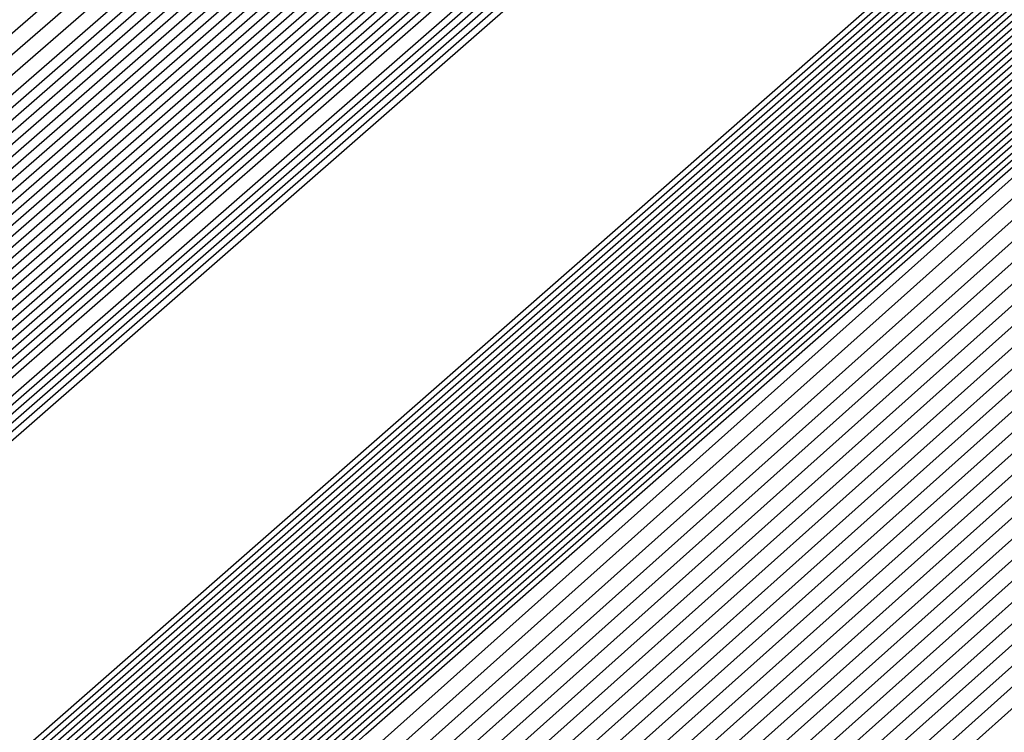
# Model space of a CAD drawing. Extents: x 3249832 to 3255657, y 13789405 to 13793316.
# Tile 771 of 1056: x 3253207.9158 to 3253208.0481, y 13791257.0944 to 13791257.1901. Entities that reach past the tile are written whole.
import ezdxf

# ---------------------------------------------------------------- set-up
doc = ezdxf.new("R2010")
doc.units = 0
doc.header["$LTSCALE"] = 100
doc.header["$MEASUREMENT"] = 0
for name, color, linetype in [('GRATIO_03231_CON', 1, 'CONTINUOUS'), ('GRATIO_0323_ICON', 1, 'CONTINUOUS'), ('TARGETS_EAST', 7, 'CONTINUOUS')]:
    doc.layers.add(name, color=color, linetype=linetype)

# ---------------------------------------------------------------- blocks, each defined once
blk = doc.blocks.new('Gratio_032316_contours')
at = {"layer": 'GRATIO_03231_CON', "color": 1, "linetype": 'Continuous', "flags": 128}
for points in [[(3253179.55027, 13791232.39503), (3253186.87441, 13791238.77001), (3253201.4775, 13791251.51898), (3253219.20823, 13791267.00714), (3253234.45763, 13791280.32933), (3253243.00028, 13791287.79153), (3253246.14511, 13791290.5444), (3253246.5846, 13791290.94974), (3253247.02187, 13791291.379), (3253250.20254, 13791294.24212), (3253258.88285, 13791301.95866), (3253274.44262, 13791315.73867), (3253292.7559, 13791331.95413), (3253308.32028, 13791345.76753)], [(3253180.16544, 13791232.93802), (3253187.28488, 13791239.13155), (3253201.72516, 13791251.73678), (3253219.33902, 13791267.12228), (3253234.51314, 13791280.37862), (3253243.01644, 13791287.80647), (3253246.14668, 13791290.54676), (3253246.58389, 13791290.95054), (3253247.01645, 13791291.37639), (3253250.16633, 13791294.21318), (3253258.7639, 13791301.85732), (3253274.17605, 13791315.50724), (3253292.31584, 13791331.56933), (3253307.73285, 13791345.25198)], [(3253180.78061, 13791233.481), (3253187.69534, 13791239.49309), (3253201.97282, 13791251.95458), (3253219.46981, 13791267.23741), (3253234.56866, 13791280.42791), (3253243.03259, 13791287.8214), (3253246.14825, 13791290.54912), (3253246.58317, 13791290.95133), (3253247.01103, 13791291.37378), (3253250.13013, 13791294.18424), (3253258.64495, 13791301.75599), (3253273.90947, 13791315.27582), (3253291.87577, 13791331.18453), (3253307.14542, 13791344.73643)], [(3253181.39578, 13791234.02399), (3253188.1058, 13791239.85463), (3253202.22048, 13791252.17237), (3253219.6006, 13791267.35254), (3253234.62418, 13791280.4772), (3253243.04874, 13791287.83633), (3253246.14982, 13791290.55149), (3253246.58246, 13791290.95213), (3253247.00561, 13791291.37117), (3253250.09393, 13791294.15529), (3253258.526, 13791301.65465), (3253273.6429, 13791315.0444), (3253291.4357, 13791330.79973), (3253306.55799, 13791344.22088)], [(3253182.62612, 13791235.10996), (3253188.92672, 13791240.5777), (3253202.71581, 13791252.60797), (3253219.86218, 13791267.58281), (3253234.73522, 13791280.57579), (3253243.08105, 13791287.8662), (3253246.15297, 13791290.55621), (3253246.58103, 13791290.95372), (3253246.99477, 13791291.36594), (3253250.02153, 13791294.09741), (3253258.2881, 13791301.45198), (3253273.10975, 13791314.58156), (3253290.55557, 13791330.03014), (3253305.38313, 13791343.18978)], [(3253183.24129, 13791235.65295), (3253189.33718, 13791240.93924), (3253202.96347, 13791252.82577), (3253219.99297, 13791267.69794), (3253234.79073, 13791280.62508), (3253243.0972, 13791287.88113), (3253246.15454, 13791290.55858), (3253246.58032, 13791290.95452), (3253246.98935, 13791291.36333), (3253249.98532, 13791294.06847), (3253258.16915, 13791301.35065), (3253272.84317, 13791314.35013), (3253290.11551, 13791329.64534), (3253304.7957, 13791342.67423)], [(3253189.74764, 13791241.30078), (3253203.21113, 13791253.04357), (3253220.12376, 13791267.81308), (3253234.84625, 13791280.67437), (3253243.11336, 13791287.89607), (3253246.15611, 13791290.56094), (3253246.57961, 13791290.95531), (3253246.98393, 13791291.36072), (3253249.94912, 13791294.03953), (3253258.05019, 13791301.24931), (3253272.5766, 13791314.11871), (3253289.67544, 13791329.26055), (3253304.20827, 13791342.15868)], [(3253190.1581, 13791241.66232), (3253203.45879, 13791253.26136), (3253220.25455, 13791267.92821), (3253234.90177, 13791280.72366), (3253243.12951, 13791287.911), (3253246.15768, 13791290.5633), (3253246.57889, 13791290.95611), (3253246.97851, 13791291.35811), (3253249.91292, 13791294.01058), (3253257.93124, 13791301.14798), (3253272.31002, 13791313.88729), (3253289.23538, 13791328.87575), (3253303.62084, 13791341.64313)], [(3253190.97902, 13791242.38539), (3253203.95411, 13791253.69696), (3253220.51613, 13791268.15847), (3253235.01281, 13791280.82224), (3253243.16182, 13791287.94087), (3253246.16082, 13791290.56803), (3253246.57747, 13791290.9577), (3253246.96767, 13791291.35288), (3253249.84051, 13791293.9527), (3253257.69334, 13791300.94531), (3253271.77687, 13791313.42445), (3253288.35525, 13791328.10615), (3253302.44598, 13791340.61203)], [(3253191.38948, 13791242.74693), (3253204.20177, 13791253.91476), (3253220.64692, 13791268.27361), (3253235.06832, 13791280.87154), (3253243.17797, 13791287.9558), (3253246.1624, 13791290.57039), (3253246.57675, 13791290.9585), (3253246.96225, 13791291.35027), (3253249.80431, 13791293.92376), (3253257.57439, 13791300.84397), (3253271.51029, 13791313.19303), (3253287.91518, 13791327.72135), (3253301.85855, 13791340.09648)], [(3253191.79994, 13791243.10847), (3253204.44943, 13791254.13256), (3253220.77772, 13791268.38874), (3253235.12384, 13791280.92083), (3253243.19412, 13791287.97073), (3253246.16397, 13791290.57276), (3253246.57604, 13791290.95929), (3253246.95683, 13791291.34766), (3253249.76811, 13791293.89481), (3253257.45544, 13791300.74264), (3253271.24372, 13791312.9616), (3253287.47511, 13791327.33655), (3253301.27112, 13791339.58093)], [(3253192.2104, 13791243.47001), (3253204.69709, 13791254.35035), (3253220.90851, 13791268.50387), (3253235.17936, 13791280.97012), (3253243.21028, 13791287.98567), (3253246.16554, 13791290.57512), (3253246.57533, 13791290.96009), (3253246.95142, 13791291.34505), (3253249.73191, 13791293.86587), (3253257.33649, 13791300.6413), (3253270.97714, 13791312.73018), (3253287.03505, 13791326.95176), (3253300.68369, 13791339.06538)], [(3253193.03132, 13791244.19308), (3253205.19242, 13791254.78595), (3253221.17009, 13791268.73414), (3253235.29039, 13791281.0687), (3253243.24258, 13791288.01553), (3253246.16868, 13791290.57985), (3253246.5739, 13791290.96168), (3253246.94058, 13791291.33982), (3253249.6595, 13791293.80799), (3253257.09858, 13791300.43863), (3253270.44399, 13791312.26734), (3253286.15492, 13791326.18216), (3253299.50883, 13791338.03428)], [(3253193.44178, 13791244.55462), (3253205.44008, 13791255.00375), (3253221.30088, 13791268.84927), (3253235.34591, 13791281.11799), (3253243.25874, 13791288.03047), (3253246.17025, 13791290.58221), (3253246.57319, 13791290.96248), (3253246.93516, 13791291.33721), (3253249.6233, 13791293.77904), (3253256.97963, 13791300.3373), (3253270.17741, 13791312.03592), (3253285.71485, 13791325.79737), (3253298.92139, 13791337.51873)], [(3253193.85224, 13791244.91616), (3253205.68774, 13791255.22155), (3253221.43167, 13791268.9644), (3253235.40143, 13791281.16728), (3253243.27489, 13791288.0454), (3253246.17182, 13791290.58457), (3253246.57247, 13791290.96327), (3253246.92974, 13791291.3346), (3253249.5871, 13791293.7501), (3253256.86068, 13791300.23596), (3253269.91084, 13791311.8045), (3253285.27479, 13791325.41257), (3253298.33396, 13791337.00318)], [(3253194.2627, 13791245.2777), (3253205.9354, 13791255.43934), (3253221.56246, 13791269.07954), (3253235.45695, 13791281.21658), (3253243.29104, 13791288.06033), (3253246.17339, 13791290.58694), (3253246.57176, 13791290.96407), (3253246.92432, 13791291.33198), (3253249.55089, 13791293.72116), (3253256.74173, 13791300.13463), (3253269.64426, 13791311.57307), (3253284.83472, 13791325.02777), (3253297.74653, 13791336.48763)], [(3253195.08362, 13791246.00077), (3253206.43072, 13791255.87494), (3253221.82404, 13791269.3098), (3253235.56798, 13791281.31516), (3253243.32335, 13791288.0902), (3253246.17654, 13791290.59166), (3253246.57033, 13791290.96566), (3253246.91348, 13791291.32676), (3253249.47849, 13791293.66327), (3253256.50383, 13791299.93196), (3253269.11111, 13791311.11023), (3253283.95459, 13791324.25817), (3253296.57167, 13791335.45653)], [(3253195.49408, 13791246.36231), (3253206.67838, 13791256.09274), (3253221.95483, 13791269.42494), (3253235.6235, 13791281.36445), (3253243.3395, 13791288.10513), (3253246.17811, 13791290.59402), (3253246.56962, 13791290.96646), (3253246.90806, 13791291.32415), (3253249.44229, 13791293.63433), (3253256.38488, 13791299.83062), (3253268.84454, 13791310.87881), (3253283.51452, 13791323.87338), (3253295.98424, 13791334.94098)], [(3253195.90454, 13791246.72385), (3253206.92604, 13791256.31054), (3253222.08562, 13791269.54007), (3253235.67902, 13791281.41374), (3253243.35566, 13791288.12007), (3253246.17968, 13791290.59639), (3253246.56891, 13791290.96725), (3253246.90264, 13791291.32154), (3253249.40609, 13791293.60539), (3253256.26593, 13791299.72929), (3253268.57796, 13791310.64739), (3253283.07446, 13791323.48858), (3253295.39681, 13791334.42543)], [(3253196.31501, 13791247.08539), (3253207.1737, 13791256.52833), (3253222.21641, 13791269.6552), (3253235.73454, 13791281.46303), (3253243.37181, 13791288.135), (3253246.18125, 13791290.59875), (3253246.56819, 13791290.96805), (3253246.89722, 13791291.31892), (3253249.36988, 13791293.57645), (3253256.14697, 13791299.62795), (3253268.31138, 13791310.41597), (3253282.63439, 13791323.10378), (3253294.80938, 13791333.90988)], [(3253197.13593, 13791247.80846), (3253207.66903, 13791256.96393), (3253222.47799, 13791269.88547), (3253235.84557, 13791281.56162), (3253243.40412, 13791288.16487), (3253246.18439, 13791290.60348), (3253246.56677, 13791290.96964), (3253246.88638, 13791291.3137), (3253249.29748, 13791293.51856), (3253255.90907, 13791299.42528), (3253267.77823, 13791309.95312), (3253281.75426, 13791322.33419), (3253293.63452, 13791332.87878)], [(3253197.54639, 13791248.17), (3253207.91669, 13791257.18173), (3253222.60878, 13791270.0006), (3253235.90109, 13791281.61091), (3253243.42027, 13791288.1798), (3253246.18596, 13791290.60584), (3253246.56605, 13791290.97044), (3253246.88096, 13791291.31109), (3253249.26128, 13791293.48962), (3253255.79012, 13791299.32395), (3253267.51166, 13791309.7217), (3253281.31419, 13791321.94939), (3253293.04709, 13791332.36323), (3253299.24948, 13791337.92415)], [(3253197.95685, 13791248.53154), (3253208.16435, 13791257.39953), (3253222.73957, 13791270.11573), (3253235.95661, 13791281.6602), (3253243.43643, 13791288.19473), (3253246.18754, 13791290.6082), (3253246.56534, 13791290.97123), (3253246.87554, 13791291.30847), (3253249.22507, 13791293.46068), (3253255.67117, 13791299.22261), (3253267.24508, 13791309.49028), (3253280.87413, 13791321.56459), (3253292.45966, 13791331.84768), (3253298.58416, 13791337.33876)], [(3253198.36731, 13791248.89308), (3253208.41201, 13791257.61732), (3253222.87037, 13791270.23087), (3253236.01213, 13791281.70949), (3253243.45258, 13791288.20967), (3253246.18911, 13791290.61057), (3253246.56463, 13791290.97203), (3253246.87012, 13791291.30586), (3253249.18887, 13791293.43173), (3253255.55222, 13791299.12128), (3253266.9785, 13791309.25886), (3253280.43407, 13791321.17979), (3253291.87223, 13791331.33213), (3253297.91884, 13791336.75338)]]:
    blk.add_lwpolyline(points, dxfattribs=at)
at = {"layer": 'GRATIO_03231_CON', "color": 5, "linetype": 'Continuous', "flags": 128}
for points in [[(3253178.31993, 13791231.30905), (3253186.05349, 13791238.04694), (3253200.98218, 13791251.08338), (3253218.94665, 13791266.77688), (3253234.34659, 13791280.23075), (3253242.96798, 13791287.76167), (3253246.14197, 13791290.53967), (3253246.58603, 13791290.94815), (3253247.02107, 13791291.37394), (3253250.18182, 13791294.2177), (3253258.80647, 13791301.88356), (3253274.26937, 13791315.56557), (3253292.48955, 13791331.61762), (3253308.02221, 13791345.18354)], [(3253177.70476, 13791230.76607), (3253185.64303, 13791237.6854), (3253200.73452, 13791250.86558), (3253218.81586, 13791266.66175), (3253234.29107, 13791280.18146), (3253242.95182, 13791287.74673), (3253246.1404, 13791290.53731), (3253246.58674, 13791290.94735), (3253247.01436, 13791291.36584), (3253250.12102, 13791294.16091), (3253258.59804, 13791301.69555), (3253273.79626, 13791315.14336), (3253291.70456, 13791330.92064), (3253306.97134, 13791344.25434)], [(3253177.08958, 13791230.22308), (3253185.23257, 13791237.32386), (3253200.48686, 13791250.64779), (3253218.68507, 13791266.54661), (3253234.23556, 13791280.13216), (3253242.93567, 13791287.7318), (3253246.13883, 13791290.53495), (3253246.58745, 13791290.94656), (3253247.00766, 13791291.35773), (3253250.06022, 13791294.10413), (3253258.38961, 13791301.50754), (3253273.32314, 13791314.72115), (3253290.91956, 13791330.22366), (3253305.92046, 13791343.32515)], [(3253176.47441, 13791229.68009), (3253184.82211, 13791236.96232), (3253200.23919, 13791250.42999), (3253218.55428, 13791266.43148), (3253234.18004, 13791280.08287), (3253242.91952, 13791287.71687), (3253246.13725, 13791290.53258), (3253246.58817, 13791290.94576), (3253247.00095, 13791291.34963), (3253249.99942, 13791294.04734), (3253258.18118, 13791301.31953), (3253272.85003, 13791314.29894), (3253290.13456, 13791329.52668), (3253304.86958, 13791342.39595)], [(3253175.24407, 13791228.59412), (3253184.00119, 13791236.23925), (3253199.74387, 13791249.99439), (3253218.2927, 13791266.20121), (3253234.069, 13791279.98429), (3253242.88721, 13791287.687), (3253246.13411, 13791290.52786), (3253246.58959, 13791290.94417), (3253246.98754, 13791291.33342), (3253249.87782, 13791293.93376), (3253257.76432, 13791300.94351), (3253271.9038, 13791313.45451), (3253288.56457, 13791328.13272), (3253302.76783, 13791340.53756)], [(3253196.57706, 13791247.03615), (3253203.47105, 13791253.1938), (3253218.75951, 13791266.60126), (3253234.06971, 13791279.98413), (3253242.88772, 13791287.68662), (3253246.13462, 13791290.52731), (3253246.59031, 13791290.94338), (3253246.98083, 13791291.32532), (3253249.81702, 13791293.87697), (3253257.55589, 13791300.7555), (3253271.43068, 13791313.0323), (3253287.77957, 13791327.43574), (3253301.71695, 13791339.60837)], [(3253196.71057, 13791247.15254), (3253203.58621, 13791253.29381), (3253218.83398, 13791266.66558), (3253234.10345, 13791280.01283), (3253242.89801, 13791287.6948), (3253246.13636, 13791290.52784), (3253246.59102, 13791290.94258), (3253246.97413, 13791291.31721), (3253249.75622, 13791293.82018), (3253257.34746, 13791300.56749), (3253270.95757, 13791312.61009), (3253286.99457, 13791326.73875), (3253300.66608, 13791338.67918)], [(3253196.84408, 13791247.26894), (3253203.70137, 13791253.39382), (3253218.90845, 13791266.7299), (3253234.13718, 13791280.04153), (3253242.9083, 13791287.70297), (3253246.13809, 13791290.52836), (3253246.59174, 13791290.94178), (3253246.96742, 13791291.30911), (3253249.69542, 13791293.76339), (3253257.13903, 13791300.37948), (3253270.48445, 13791312.18788), (3253286.20957, 13791326.04177), (3253299.6152, 13791337.74998)], [(3253197.11109, 13791247.50174), (3253203.93169, 13791253.59384), (3253219.0574, 13791266.85855), (3253234.20465, 13791280.09892), (3253242.92888, 13791287.71932), (3253246.14156, 13791290.52941), (3253246.59316, 13791290.94019), (3253246.95401, 13791291.2929), (3253249.57383, 13791293.64981), (3253256.72217, 13791300.00346), (3253269.53822, 13791311.34346), (3253284.63958, 13791324.64781), (3253297.51345, 13791335.89159)], [(3253197.2446, 13791247.61813), (3253204.04685, 13791253.69384), (3253219.13187, 13791266.92287), (3253234.23839, 13791280.12762), (3253242.93918, 13791287.72749), (3253246.1433, 13791290.52994), (3253246.59388, 13791290.9394), (3253246.9473, 13791291.28479), (3253249.51303, 13791293.59302), (3253256.51374, 13791299.81545), (3253269.06511, 13791310.92125), (3253283.85458, 13791323.95083), (3253296.46257, 13791334.9624)], [(3253197.37811, 13791247.73453), (3253204.16201, 13791253.79385), (3253219.20635, 13791266.98719), (3253234.27212, 13791280.15631), (3253242.94947, 13791287.73567), (3253246.14503, 13791290.53046), (3253246.59459, 13791290.9386), (3253246.9406, 13791291.27669), (3253249.45223, 13791293.53623), (3253256.30531, 13791299.62744), (3253268.59199, 13791310.49904), (3253283.06958, 13791323.25385), (3253295.41169, 13791334.0332)], [(3253197.51162, 13791247.85093), (3253204.27717, 13791253.89386), (3253219.28082, 13791267.05151), (3253234.30586, 13791280.18501), (3253242.95976, 13791287.74384), (3253246.14676, 13791290.53099), (3253246.5953, 13791290.9378), (3253246.93389, 13791291.26859), (3253249.39143, 13791293.47944), (3253256.09688, 13791299.43942), (3253268.11888, 13791310.07683), (3253282.28459, 13791322.55687), (3253294.36082, 13791333.10401)], [(3253197.77863, 13791248.08372), (3253204.50749, 13791254.09388), (3253219.42977, 13791267.18016), (3253234.37333, 13791280.2424), (3253242.98034, 13791287.76019), (3253246.15023, 13791290.53204), (3253246.59673, 13791290.93621), (3253246.92048, 13791291.25238), (3253249.26983, 13791293.36586), (3253255.68002, 13791299.0634), (3253267.17265, 13791309.2324), (3253280.71459, 13791321.16291), (3253292.25906, 13791331.24562), (3253298.86322, 13791336.86351)], [(3253197.91214, 13791248.20012), (3253204.62265, 13791254.19388), (3253219.50424, 13791267.24448), (3253234.40706, 13791280.2711), (3253242.99064, 13791287.76837), (3253246.15197, 13791290.53257), (3253246.59744, 13791290.93542), (3253246.91378, 13791291.24427), (3253249.20903, 13791293.30907), (3253255.47159, 13791298.87539), (3253266.69953, 13791308.81019), (3253279.9296, 13791320.46593), (3253291.20819, 13791330.31643), (3253297.66843, 13791335.81202)], [(3253198.04565, 13791248.31651), (3253204.73781, 13791254.29389), (3253219.57872, 13791267.3088), (3253234.4408, 13791280.2998), (3253243.00093, 13791287.77654), (3253246.1537, 13791290.53309), (3253246.59816, 13791290.93462), (3253246.90707, 13791291.23617), (3253249.14823, 13791293.25228), (3253255.26316, 13791298.68738), (3253266.22642, 13791308.38798), (3253279.1446, 13791319.76895), (3253290.15731, 13791329.38723), (3253296.47364, 13791334.76054)], [(3253198.17916, 13791248.43291), (3253204.85297, 13791254.3939), (3253219.65319, 13791267.37312), (3253234.47453, 13791280.32849), (3253243.01122, 13791287.78471), (3253246.15544, 13791290.53362), (3253246.59887, 13791290.93382), (3253246.90036, 13791291.22806), (3253249.08743, 13791293.19549), (3253255.05473, 13791298.49937), (3253265.7533, 13791307.96577), (3253278.3596, 13791319.07197), (3253289.10643, 13791328.45804), (3253295.27885, 13791333.70905)], [(3253198.44617, 13791248.6657), (3253205.08329, 13791254.59392), (3253219.80214, 13791267.50177), (3253234.542, 13791280.38589), (3253243.0318, 13791287.80106), (3253246.15891, 13791290.53467), (3253246.6003, 13791290.93223), (3253246.88695, 13791291.21186), (3253248.96583, 13791293.08191), (3253254.63787, 13791298.12335), (3253264.80707, 13791307.12135), (3253276.7896, 13791317.678), (3253287.00468, 13791326.59965), (3253292.88927, 13791331.60608), (3253295.95133, 13791334.07094)], [(3253198.57968, 13791248.7821), (3253205.19845, 13791254.69392), (3253219.87661, 13791267.56609), (3253234.57574, 13791280.41459), (3253243.04209, 13791287.80924), (3253246.16064, 13791290.53519), (3253246.60101, 13791290.93144), (3253246.88025, 13791291.20375), (3253248.90503, 13791293.02512), (3253254.42944, 13791297.93534), (3253264.33396, 13791306.69914), (3253276.00461, 13791316.98102), (3253285.9538, 13791325.67045), (3253291.69448, 13791330.55459), (3253294.7416, 13791333.01142)], [(3253198.71319, 13791248.8985), (3253205.31361, 13791254.79393), (3253219.95108, 13791267.63041), (3253234.60947, 13791280.44328), (3253243.05239, 13791287.81741), (3253246.16237, 13791290.53572), (3253246.60172, 13791290.93064), (3253246.87354, 13791291.19565), (3253248.84423, 13791292.96834), (3253254.22101, 13791297.74733), (3253263.86084, 13791306.27693), (3253275.21961, 13791316.28404), (3253284.90293, 13791324.74126), (3253290.49969, 13791329.50311), (3253293.53187, 13791331.9519)], [(3253198.8467, 13791249.0149), (3253205.42877, 13791254.89394), (3253220.02556, 13791267.69473), (3253234.64321, 13791280.47198), (3253243.06268, 13791287.82558), (3253246.16411, 13791290.53624), (3253246.60244, 13791290.92984), (3253246.86684, 13791291.18754), (3253248.78343, 13791292.91155), (3253254.01258, 13791297.55932), (3253263.38773, 13791305.85472), (3253274.43461, 13791315.58706), (3253283.85205, 13791323.81207), (3253289.3049, 13791328.45162), (3253292.32214, 13791330.89237), (3253295.39879, 13791333.38715)], [(3253199.11371, 13791249.24769), (3253205.65909, 13791255.09396), (3253220.17451, 13791267.82338), (3253234.71068, 13791280.52937), (3253243.08326, 13791287.84193), (3253246.16758, 13791290.53729), (3253246.60386, 13791290.92825), (3253246.85342, 13791291.17133), (3253248.66183, 13791292.79797), (3253253.59572, 13791297.1833), (3253262.4415, 13791305.01029), (3253272.86462, 13791314.1931), (3253281.7503, 13791321.95368), (3253286.91532, 13791326.34865), (3253289.90268, 13791328.77333), (3253293.18693, 13791331.45768)], [(3253199.24722, 13791249.36409), (3253205.77425, 13791255.19397), (3253220.24898, 13791267.8877), (3253234.74441, 13791280.55807), (3253243.09355, 13791287.85011), (3253246.16931, 13791290.53782), (3253246.60458, 13791290.92746), (3253246.84672, 13791291.16323), (3253248.60103, 13791292.74118), (3253253.38729, 13791296.99529), (3253261.96839, 13791304.58808), (3253272.07962, 13791313.49612), (3253280.69942, 13791321.02448), (3253285.72053, 13791325.29717), (3253288.69295, 13791327.71381), (3253292.081, 13791330.49295), (3253297.61917, 13791335.1971)], [(3253199.38073, 13791249.48048), (3253205.88941, 13791255.29397), (3253220.32345, 13791267.95202), (3253234.77815, 13791280.58677), (3253243.10385, 13791287.85828), (3253246.17105, 13791290.53834), (3253246.60529, 13791290.92666), (3253246.84001, 13791291.15513), (3253248.54023, 13791292.68439), (3253253.17886, 13791296.80728), (3253261.49527, 13791304.16587), (3253271.29462, 13791312.79914), (3253279.64854, 13791320.09529), (3253284.52574, 13791324.24568), (3253287.48322, 13791326.65429), (3253290.97507, 13791329.52822), (3253296.71525, 13791334.41022)], [(3253199.51424, 13791249.59688), (3253206.00457, 13791255.39398), (3253220.39793, 13791268.01634), (3253234.81188, 13791280.61546), (3253243.11414, 13791287.86646), (3253246.17278, 13791290.53887), (3253246.606, 13791290.92586), (3253246.83331, 13791291.14702), (3253248.47943, 13791292.6276), (3253252.97044, 13791296.61927), (3253261.02215, 13791303.74366), (3253270.50962, 13791312.10216), (3253278.59767, 13791319.16609), (3253283.33095, 13791323.1942), (3253286.27349, 13791325.59476), (3253289.86914, 13791328.56348), (3253295.81132, 13791333.62334)], [(3253199.78125, 13791249.82967), (3253206.23489, 13791255.594), (3253220.54687, 13791268.14499), (3253234.87935, 13791280.67286), (3253243.13472, 13791287.8828), (3253246.17625, 13791290.53992), (3253246.60743, 13791290.92427), (3253246.8199, 13791291.13081), (3253248.35784, 13791292.51402), (3253252.55358, 13791296.24325), (3253260.07593, 13791302.89924), (3253268.93963, 13791310.70819), (3253276.49591, 13791317.3077), (3253280.94137, 13791321.09123), (3253283.85403, 13791323.47572), (3253287.65728, 13791326.63402), (3253294.00347, 13791332.04958)], [(3253199.91476, 13791249.94607), (3253206.35005, 13791255.69401), (3253220.62135, 13791268.20931), (3253234.91309, 13791280.70156), (3253243.14501, 13791287.89098), (3253246.17798, 13791290.54045), (3253246.60814, 13791290.92348), (3253246.81319, 13791291.12271), (3253248.29704, 13791292.45723), (3253252.34515, 13791296.05524), (3253259.60281, 13791302.47703), (3253268.15463, 13791310.01121), (3253275.44504, 13791316.37851), (3253279.74658, 13791320.03974), (3253282.6443, 13791322.4162), (3253286.55135, 13791325.66929), (3253293.09954, 13791331.2627), (3253300.79521, 13791337.86923)], [(3253200.04827, 13791250.06247), (3253206.46521, 13791255.79401), (3253220.69582, 13791268.27363), (3253234.94682, 13791280.73025), (3253243.15531, 13791287.89915), (3253246.17972, 13791290.54097), (3253246.60886, 13791290.92268), (3253246.80649, 13791291.1146), (3253248.23624, 13791292.40044), (3253252.13672, 13791295.86723), (3253259.1297, 13791302.05482), (3253267.36963, 13791309.31423), (3253274.39416, 13791315.44932), (3253278.55179, 13791318.98826), (3253281.43456, 13791321.35667), (3253285.44542, 13791324.70455), (3253292.19561, 13791330.47582), (3253300.12972, 13791337.29016)], [(3253200.18178, 13791250.17887), (3253206.58037, 13791255.89402), (3253220.77029, 13791268.33795), (3253234.98056, 13791280.75895), (3253243.1656, 13791287.90733), (3253246.18145, 13791290.5415), (3253246.60957, 13791290.92188), (3253246.79978, 13791291.1065), (3253248.17544, 13791292.34365), (3253251.92829, 13791295.67922), (3253258.65658, 13791301.63261), (3253266.58464, 13791308.61725), (3253273.34328, 13791314.52012), (3253277.357, 13791317.93677), (3253280.22483, 13791320.29715), (3253284.33949, 13791323.73982), (3253291.29169, 13791329.68894), (3253299.46423, 13791336.71108)], [(3253200.44879, 13791250.41166), (3253206.81069, 13791256.09404), (3253220.91924, 13791268.4666), (3253235.04803, 13791280.81634), (3253243.18618, 13791287.92368), (3253246.18492, 13791290.54255), (3253246.611, 13791290.92029), (3253246.78637, 13791291.09029), (3253248.05384, 13791292.23007), (3253251.51143, 13791295.3032), (3253257.71035, 13791300.78818), (3253265.01464, 13791307.22329), (3253271.24153, 13791312.66173), (3253274.96742, 13791315.8338), (3253277.80537, 13791318.17811), (3253282.12763, 13791321.81036), (3253289.48383, 13791328.11518), (3253298.13324, 13791335.55292)], [(3253200.5823, 13791250.52806), (3253206.92586, 13791256.19405), (3253220.99372, 13791268.53092), (3253235.08176, 13791280.84504), (3253243.19647, 13791287.93185), (3253246.18666, 13791290.54307), (3253246.61171, 13791290.9195), (3253246.77966, 13791291.08219), (3253247.99304, 13791292.17328), (3253251.303, 13791295.11519), (3253257.23724, 13791300.36597), (3253264.22964, 13791306.52631), (3253270.19065, 13791311.73254), (3253273.77263, 13791314.78231), (3253276.59564, 13791317.11859), (3253281.0217, 13791320.84562), (3253288.57991, 13791327.3283), (3253297.46775, 13791334.97385)], [(3253200.71581, 13791250.64445), (3253207.04102, 13791256.29406), (3253221.06819, 13791268.59524), (3253235.1155, 13791280.87374), (3253243.20676, 13791287.94002), (3253246.18839, 13791290.5436), (3253246.61242, 13791290.9187), (3253246.77296, 13791291.07408), (3253247.93224, 13791292.11649), (3253251.09457, 13791294.92718), (3253256.76412, 13791299.94376), (3253263.44465, 13791305.82933), (3253269.13978, 13791310.80334), (3253272.57784, 13791313.73083), (3253275.38591, 13791316.05906), (3253279.91577, 13791319.88089), (3253287.67598, 13791326.54142), (3253296.80226, 13791334.39477)], [(3253200.84932, 13791250.76085), (3253207.15618, 13791256.39406), (3253221.14266, 13791268.65956), (3253235.14923, 13791280.90243), (3253243.21706, 13791287.9482), (3253246.19012, 13791290.54412), (3253246.61314, 13791290.9179), (3253246.76625, 13791291.06598), (3253247.87144, 13791292.0597), (3253250.88614, 13791294.73917), (3253256.29101, 13791299.52155), (3253262.65965, 13791305.13235), (3253268.0889, 13791309.87415), (3253271.38305, 13791312.67934), (3253274.17618, 13791314.99954), (3253278.80984, 13791318.91616), (3253286.77206, 13791325.75454), (3253296.13677, 13791333.81569)], [(3253201.11633, 13791250.99365), (3253207.3865, 13791256.59408), (3253221.29161, 13791268.78821), (3253235.2167, 13791280.95983), (3253243.23764, 13791287.96455), (3253246.19359, 13791290.54517), (3253246.61456, 13791290.91631), (3253246.75284, 13791291.04977), (3253247.74984, 13791291.94612), (3253250.46928, 13791294.36315), (3253255.34478, 13791298.67713), (3253261.08965, 13791303.73839), (3253265.98715, 13791308.01576), (3253268.99347, 13791310.57637), (3253271.75672, 13791312.8805), (3253276.59798, 13791316.9867), (3253284.9642, 13791324.18078), (3253294.80578, 13791332.65754)], [(3253201.24984, 13791251.11004), (3253207.50166, 13791256.69409), (3253221.36608, 13791268.85253), (3253235.25044, 13791280.98852), (3253243.24793, 13791287.97272), (3253246.19533, 13791290.5457), (3253246.61528, 13791290.91552), (3253246.74613, 13791291.04167), (3253247.68904, 13791291.88933), (3253250.26085, 13791294.17514), (3253254.87166, 13791298.25492), (3253260.30466, 13791303.04141), (3253264.93627, 13791307.08657), (3253267.79868, 13791309.52489), (3253270.54699, 13791311.82097), (3253275.49205, 13791316.02196), (3253284.06028, 13791323.3939), (3253294.14029, 13791332.07846)], [(3253201.38335, 13791251.22644), (3253207.61682, 13791256.7941), (3253221.44056, 13791268.91685), (3253235.28417, 13791281.01722), (3253243.25822, 13791287.9809), (3253246.19706, 13791290.54622), (3253246.61599, 13791290.91472), (3253246.73943, 13791291.03356), (3253247.62824, 13791291.83254), (3253250.05242, 13791293.98713), (3253254.39855, 13791297.83271), (3253259.51966, 13791302.34443), (3253263.88539, 13791306.15737), (3253266.60389, 13791308.4734), (3253269.33726, 13791310.76145), (3253274.38613, 13791315.05723), (3253283.15635, 13791322.60702), (3253293.4748, 13791331.49938)], [(3253201.51686, 13791251.34284), (3253207.73198, 13791256.8941), (3253221.51503, 13791268.98117), (3253235.31791, 13791281.04592), (3253243.26852, 13791287.98907), (3253246.1988, 13791290.54675), (3253246.6167, 13791290.91393), (3253246.73272, 13791291.02546), (3253247.56744, 13791291.77576), (3253249.84399, 13791293.79912), (3253253.92543, 13791297.41049), (3253258.73466, 13791301.64744), (3253262.83452, 13791305.22818), (3253265.4091, 13791307.42192), (3253268.12753, 13791309.70193), (3253273.2802, 13791314.0925), (3253282.25242, 13791321.82014), (3253292.80931, 13791330.9203), (3253301.81088, 13791338.63068)], [(3253201.78387, 13791251.57563), (3253207.9623, 13791257.09412), (3253221.66398, 13791269.10982), (3253235.38538, 13791281.10331), (3253243.2891, 13791288.00542), (3253246.20227, 13791290.5478), (3253246.61813, 13791290.91233), (3253246.71931, 13791291.00925), (3253247.44584, 13791291.66218), (3253249.42713, 13791293.4231), (3253252.9792, 13791296.56607), (3253257.16467, 13791300.25348), (3253260.73276, 13791303.36979), (3253263.01952, 13791305.31895), (3253265.70807, 13791307.58288), (3253271.06834, 13791312.16303), (3253280.44457, 13791320.24638), (3253291.47832, 13791329.76215), (3253300.88547, 13791337.82513)], [(3253201.91738, 13791251.69203), (3253208.07746, 13791257.19413), (3253221.73845, 13791269.17414), (3253235.41911, 13791281.13201), (3253243.29939, 13791288.01359), (3253246.204, 13791290.54832), (3253246.61884, 13791290.91154), (3253246.71261, 13791291.00114), (3253247.38504, 13791291.60539), (3253249.2187, 13791293.23509), (3253252.50609, 13791296.14386), (3253256.37967, 13791299.5565), (3253259.68189, 13791302.44059), (3253261.82473, 13791304.26746), (3253264.49834, 13791306.52336), (3253269.96241, 13791311.1983), (3253279.54064, 13791319.4595), (3253290.81283, 13791329.18307), (3253300.42277, 13791337.42236)], [(3253202.05089, 13791251.80842), (3253208.19262, 13791257.29414), (3253221.81293, 13791269.23846), (3253235.45285, 13791281.16071), (3253243.30968, 13791288.02177), (3253246.20573, 13791290.54885), (3253246.61956, 13791290.91074), (3253246.7059, 13791290.99304), (3253247.32424, 13791291.5486), (3253249.01027, 13791293.04708), (3253252.03297, 13791295.72165), (3253255.59467, 13791298.85952), (3253258.63101, 13791301.5114), (3253260.62994, 13791303.21597), (3253263.28861, 13791305.46384), (3253268.85648, 13791310.23357), (3253278.63672, 13791318.67262), (3253290.14734, 13791328.60399), (3253299.96006, 13791337.01958)], [(3253222.18973, 13791268.9562), (3253208.47101, 13791257.20698), (3253202.18439, 13791251.92482), (3253202.18439, 13791251.92482), (3253208.30778, 13791257.39414), (3253221.8874, 13791269.30278)], [(3253222.33685, 13791269.08692), (3253208.70035, 13791257.40813), (3253202.45141, 13791252.15761), (3253202.45141, 13791252.15761), (3253208.5381, 13791257.59416), (3253222.03635, 13791269.43142)], [(3253222.41042, 13791269.15229), (3253208.81502, 13791257.50869), (3253202.58492, 13791252.27401), (3253202.58492, 13791252.27401), (3253208.65326, 13791257.69417), (3253222.11082, 13791269.49575)], [(3253222.48398, 13791269.21765), (3253208.92969, 13791257.60926), (3253202.71843, 13791252.39041), (3253202.71843, 13791252.39041), (3253208.76842, 13791257.79418), (3253222.18529, 13791269.56007)], [(3253222.55754, 13791269.28301), (3253209.04436, 13791257.70983), (3253202.85194, 13791252.50681), (3253202.85193, 13791252.50681), (3253208.88358, 13791257.89419), (3253222.25977, 13791269.62439)], [(3253222.70467, 13791269.41374), (3253209.2737, 13791257.91097), (3253203.11895, 13791252.7396), (3253203.11895, 13791252.7396), (3253209.1139, 13791258.0942), (3253222.40871, 13791269.75304)], [(3253222.77823, 13791269.4791), (3253209.38837, 13791258.01154), (3253203.25246, 13791252.856), (3253203.25246, 13791252.856), (3253209.22906, 13791258.19421), (3253222.48319, 13791269.81736)], [(3253222.8518, 13791269.54447), (3253209.50304, 13791258.11211), (3253203.38597, 13791252.97239), (3253203.38597, 13791252.97239), (3253209.34422, 13791258.29422), (3253222.55766, 13791269.88168)], [(3253222.92536, 13791269.60983), (3253209.61771, 13791258.21268), (3253203.51947, 13791253.08879), (3253203.51947, 13791253.08879), (3253209.45938, 13791258.39423), (3253222.63214, 13791269.946)], [(3253294.55593, 13791331.78482), (3253282.65133, 13791321.30274), (3253268.6032, 13791309.01445), (3253256.6338, 13791298.60027), (3253249.91373, 13791292.81609), (3253247.40711, 13791290.71997), (3253247.02638, 13791290.44557), (3253246.62867, 13791290.09727), (3253243.8498, 13791287.66252), (3253236.27025, 13791281.09954), (3253223.07249, 13791269.74056), (3253209.84706, 13791258.41382), (3253203.78649, 13791253.32159), (3253203.78649, 13791253.32159), (3253209.68971, 13791258.59423), (3253222.78114, 13791270.07458), (3253235.89161, 13791281.53353), (3253243.79641, 13791288.43297), (3253249.04881, 13791292.99861), (3253256.14655, 13791299.14707), (3253268.13516, 13791309.52901), (3253282.25127, 13791321.73092), (3253294.2793, 13791332.07331)], [(3253294.30341, 13791331.56698), (3253282.46184, 13791321.1404), (3253268.48808, 13791308.91717), (3253256.58203, 13791298.55815), (3253249.89752, 13791292.80461), (3253247.40414, 13791290.71961), (3253247.02543, 13791290.44664), (3253246.629, 13791290.09938), (3253243.85878, 13791287.67218), (3253236.30279, 13791281.1296), (3253223.14605, 13791269.80592), (3253209.96173, 13791258.51439), (3253203.92, 13791253.43798), (3253203.92, 13791253.43798), (3253209.80487, 13791258.69424), (3253222.85565, 13791270.13885), (3253235.92547, 13791281.56208), (3253243.80512, 13791288.43921), (3253249.03601, 13791292.98573), (3253256.09723, 13791299.1022), (3253268.02248, 13791309.42905), (3253282.06389, 13791321.56632), (3253294.02824, 13791331.85395)], [(3253294.05089, 13791331.34915), (3253282.27235, 13791320.97806), (3253268.37296, 13791308.8199), (3253256.53026, 13791298.51602), (3253249.8813, 13791292.79314), (3253247.40117, 13791290.71925), (3253247.02448, 13791290.44772), (3253246.62933, 13791290.10149), (3253243.86776, 13791287.68184), (3253236.33533, 13791281.15966), (3253223.21961, 13791269.87129), (3253210.0764, 13791258.61496), (3253204.05351, 13791253.55438), (3253204.05351, 13791253.55438), (3253209.92004, 13791258.79424), (3253222.93017, 13791270.20313), (3253235.95934, 13791281.59062), (3253243.81382, 13791288.44544), (3253249.02321, 13791292.97286), (3253256.04791, 13791299.05733), (3253267.90979, 13791309.32909), (3253281.87651, 13791321.40172), (3253293.77719, 13791331.63458)], [(3253293.79837, 13791331.13131), (3253282.08285, 13791320.81572), (3253268.25784, 13791308.72262), (3253256.47849, 13791298.4739), (3253249.86508, 13791292.78166), (3253247.39821, 13791290.71889), (3253247.02354, 13791290.4488), (3253246.62966, 13791290.1036), (3253243.87675, 13791287.6915), (3253236.36787, 13791281.18972), (3253223.29318, 13791269.93665), (3253210.19107, 13791258.71553), (3253204.18702, 13791253.67078), (3253204.18701, 13791253.67078), (3253210.0352, 13791258.89424), (3253223.00468, 13791270.26741), (3253235.9932, 13791281.61917), (3253243.82253, 13791288.45167), (3253249.01041, 13791292.95999), (3253255.9986, 13791299.01245), (3253267.79711, 13791309.22914), (3253281.68913, 13791321.23712), (3253293.52613, 13791331.41522)], [(3253281.70387, 13791320.49104), (3253268.02759, 13791308.52807), (3253256.37495, 13791298.38965), (3253249.83265, 13791292.75871), (3253247.39227, 13791290.71816), (3253247.02165, 13791290.45095), (3253246.63032, 13791290.10782), (3253243.89471, 13791287.71083), (3253236.43295, 13791281.24983), (3253223.4403, 13791270.06738), (3253210.42041, 13791258.91666), (3253204.45403, 13791253.90357), (3253204.45403, 13791253.90357), (3253210.2655, 13791259.09429), (3253223.15342, 13791270.39627), (3253236.05998, 13791281.67732), (3253243.49467, 13791288.16911), (3253246.23629, 13791290.55891), (3253246.63094, 13791290.89792), (3253246.97688, 13791291.19282), (3253249.38096, 13791293.27243), (3253255.90221, 13791298.92109), (3253267.57241, 13791309.02875), (3253281.31446, 13791320.90786)], [(3253281.51437, 13791320.3287), (3253267.91246, 13791308.4308), (3253256.32319, 13791298.34753), (3253249.81643, 13791292.74723), (3253247.38931, 13791290.7178), (3253247.0207, 13791290.45203), (3253246.63065, 13791290.10993), (3253243.90369, 13791287.72049), (3253236.4655, 13791281.27989), (3253223.51387, 13791270.13274), (3253210.53508, 13791259.01723), (3253204.58754, 13791254.01997), (3253204.58754, 13791254.01997), (3253210.38066, 13791259.1943), (3253223.22789, 13791270.4606), (3253236.0937, 13791281.70603), (3253243.50493, 13791288.17732), (3253246.23793, 13791290.55953), (3253246.63143, 13791290.89735), (3253246.97568, 13791291.19044), (3253249.36691, 13791293.25849), (3253255.85289, 13791298.87622), (3253267.45972, 13791308.92879), (3253281.12708, 13791320.74326)], [(3253281.32488, 13791320.16636), (3253267.79734, 13791308.33352), (3253256.27142, 13791298.30541), (3253249.80022, 13791292.73576), (3253247.38634, 13791290.71744), (3253247.01976, 13791290.4531), (3253246.63098, 13791290.11204), (3253243.91267, 13791287.73015), (3253236.49804, 13791281.30995), (3253223.58743, 13791270.1981), (3253210.64975, 13791259.1178), (3253204.72105, 13791254.13636), (3253204.72105, 13791254.13637), (3253210.49582, 13791259.2943), (3253223.30236, 13791270.52492), (3253236.12742, 13791281.73474), (3253243.51518, 13791288.18552), (3253246.23956, 13791290.56015), (3253246.63193, 13791290.89678), (3253246.97448, 13791291.18805), (3253249.35287, 13791293.24455), (3253255.80356, 13791298.83135), (3253267.34704, 13791308.82884), (3253280.9397, 13791320.57865)], [(3253281.13539, 13791320.00402), (3253267.68222, 13791308.23625), (3253256.21965, 13791298.26328), (3253249.784, 13791292.72428), (3253247.38337, 13791290.71708), (3253247.01881, 13791290.45418), (3253246.63131, 13791290.11416), (3253243.92165, 13791287.73981), (3253236.53058, 13791281.34001), (3253223.66099, 13791270.26347), (3253210.76442, 13791259.21837), (3253204.85455, 13791254.25276), (3253204.85455, 13791254.25276), (3253210.61098, 13791259.39431), (3253223.37683, 13791270.58925), (3253236.16114, 13791281.76345), (3253243.52543, 13791288.19373), (3253246.2412, 13791290.56077), (3253246.63242, 13791290.89621), (3253246.97329, 13791291.18567), (3253249.33882, 13791293.23061), (3253255.75424, 13791298.78648), (3253267.23435, 13791308.72888), (3253280.75231, 13791320.41405)], [(3253267.45197, 13791308.0417), (3253256.11611, 13791298.17904), (3253249.75157, 13791292.70133), (3253247.37744, 13791290.71635), (3253247.01692, 13791290.45633), (3253246.63197, 13791290.11838), (3253243.93961, 13791287.75913), (3253236.59567, 13791281.40012), (3253223.80812, 13791270.3942), (3253210.99376, 13791259.41951), (3253205.12157, 13791254.48556), (3253205.12157, 13791254.48556), (3253210.84129, 13791259.59433), (3253223.52577, 13791270.7179), (3253236.22858, 13791281.82086), (3253243.54593, 13791288.21014), (3253246.24446, 13791290.562), (3253246.6334, 13791290.89508), (3253246.97089, 13791291.1809), (3253249.31072, 13791293.20273), (3253255.65559, 13791298.69674), (3253267.00898, 13791308.52897)], [(3253267.33685, 13791307.94442), (3253256.06434, 13791298.13691), (3253249.73535, 13791292.68985), (3253247.37447, 13791290.71599), (3253247.01598, 13791290.45741), (3253246.6323, 13791290.12049), (3253243.9486, 13791287.76879), (3253236.62821, 13791281.43018), (3253223.88168, 13791270.45956), (3253211.10843, 13791259.52008), (3253205.25508, 13791254.60195), (3253205.25508, 13791254.60195), (3253210.95645, 13791259.69434), (3253223.60023, 13791270.78223), (3253236.2623, 13791281.84957), (3253243.55619, 13791288.21834), (3253246.2461, 13791290.56262), (3253246.63389, 13791290.89451), (3253246.96969, 13791291.17852), (3253249.29667, 13791293.18879), (3253255.60626, 13791298.65187), (3253266.8963, 13791308.42902)]]:
    blk.add_lwpolyline(points, dxfattribs=at)
at = {"layer": 'GRATIO_0323_ICON', "color": 7, "linetype": 'Continuous', "flags": 128}
for points in [[(3253175.85924, 13791229.13711), (3253184.41165, 13791236.60078), (3253199.99153, 13791250.21219), (3253218.42349, 13791266.31635), (3253234.12452, 13791280.03358), (3253242.90336, 13791287.70193), (3253246.13568, 13791290.53022), (3253246.58888, 13791290.94497), (3253246.99424, 13791291.34152), (3253249.93862, 13791293.99055), (3253257.97275, 13791301.13152), (3253272.37691, 13791313.87673), (3253289.34956, 13791328.8297), (3253303.81871, 13791341.46676)], [(3253182.01095, 13791234.56698), (3253188.51626, 13791240.21616), (3253202.46814, 13791252.39017), (3253219.73139, 13791267.46768), (3253234.6797, 13791280.5265), (3253243.0649, 13791287.85127), (3253246.1514, 13791290.55385), (3253246.58175, 13791290.95293), (3253247.00019, 13791291.36856), (3253250.05773, 13791294.12635), (3253258.40705, 13791301.55332), (3253273.37632, 13791314.81298), (3253290.99564, 13791330.41494), (3253305.97056, 13791343.70533)], [(3253196.97758, 13791247.38534), (3253203.81653, 13791253.49383), (3253218.98293, 13791266.79423), (3253234.17092, 13791280.07022), (3253242.91859, 13791287.71115), (3253246.13983, 13791290.52889), (3253246.59245, 13791290.94099), (3253246.96072, 13791291.301), (3253249.63462, 13791293.7066), (3253256.9306, 13791300.19147), (3253270.01134, 13791311.76567), (3253285.42458, 13791325.34479), (3253298.56432, 13791336.82079)], [(3253197.64512, 13791247.96732), (3253204.39233, 13791253.99387), (3253219.3553, 13791267.11584), (3253234.33959, 13791280.21371), (3253242.97005, 13791287.75202), (3253246.1485, 13791290.53152), (3253246.59602, 13791290.93701), (3253246.92719, 13791291.26048), (3253249.33063, 13791293.42265), (3253255.88845, 13791299.25141), (3253267.64576, 13791309.65462), (3253281.49959, 13791321.85989), (3253293.30994, 13791332.17482)], [(3253198.31266, 13791248.54931), (3253204.96813, 13791254.49391), (3253219.72766, 13791267.43745), (3253234.50827, 13791280.35719), (3253243.02151, 13791287.79289), (3253246.15717, 13791290.53414), (3253246.59958, 13791290.93303), (3253246.89366, 13791291.21996), (3253249.02663, 13791293.1387), (3253254.8463, 13791298.31136), (3253265.28019, 13791307.54356), (3253277.5746, 13791318.37498), (3253288.05556, 13791327.52884), (3253294.08406, 13791332.65756)], [(3253190.56856, 13791242.02386), (3253203.70645, 13791253.47916), (3253220.38534, 13791268.04334), (3253234.95729, 13791280.77295), (3253243.14566, 13791287.92593), (3253246.15925, 13791290.56567), (3253246.57818, 13791290.95691), (3253246.97309, 13791291.35549), (3253249.87672, 13791293.98164), (3253257.81229, 13791301.04664), (3253272.04344, 13791313.65587), (3253288.79531, 13791328.49095), (3253303.03341, 13791341.12758)], [(3253198.9802, 13791249.13129), (3253205.54393, 13791254.99395), (3253220.10003, 13791267.75905), (3253234.67694, 13791280.50068), (3253243.07297, 13791287.83376), (3253246.16584, 13791290.53677), (3253246.60315, 13791290.92905), (3253246.86013, 13791291.17944), (3253248.72263, 13791292.85476), (3253253.80415, 13791297.37131), (3253262.91461, 13791305.43251), (3253273.64961, 13791314.89008), (3253282.80117, 13791322.88287), (3253288.11011, 13791327.40014), (3253291.11241, 13791329.83285), (3253294.29286, 13791332.42241)], [(3253199.64774, 13791249.71328), (3253206.11974, 13791255.49399), (3253220.4724, 13791268.08067), (3253234.84562, 13791280.64416), (3253243.12443, 13791287.87463), (3253246.17452, 13791290.53939), (3253246.60672, 13791290.92507), (3253246.8266, 13791291.13892), (3253248.41864, 13791292.57081), (3253252.76201, 13791296.43126), (3253260.54904, 13791303.32145), (3253269.72463, 13791311.40518), (3253277.54679, 13791318.2369), (3253282.13616, 13791322.14271), (3253285.06376, 13791324.53524), (3253288.76321, 13791327.59875), (3253294.90739, 13791332.83646)], [(3253200.31528, 13791250.29526), (3253206.69554, 13791255.99403), (3253220.84477, 13791268.40227), (3253235.01429, 13791280.78765), (3253243.17589, 13791287.9155), (3253246.18319, 13791290.54202), (3253246.61028, 13791290.92109), (3253246.79307, 13791291.0984), (3253248.11464, 13791292.28686), (3253251.71986, 13791295.49121), (3253258.18347, 13791301.21039), (3253265.79964, 13791307.92027), (3253272.29241, 13791313.59093), (3253276.16221, 13791316.88528), (3253279.0151, 13791319.23763), (3253283.23356, 13791322.77509), (3253290.38776, 13791328.90206), (3253298.79874, 13791336.132)], [(3253192.62086, 13791243.83154), (3253204.94475, 13791254.56815), (3253221.0393, 13791268.61901), (3253235.23488, 13791281.01941), (3253243.22643, 13791288.0006), (3253246.16711, 13791290.57748), (3253246.57461, 13791290.96089), (3253246.946, 13791291.34243), (3253249.6957, 13791293.83693), (3253257.21754, 13791300.53997), (3253270.71056, 13791312.49876), (3253286.59498, 13791326.56696), (3253300.09626, 13791338.54983)], [(3253200.98282, 13791250.87725), (3253207.27134, 13791256.49407), (3253221.21714, 13791268.72389), (3253235.18297, 13791280.93113), (3253243.22735, 13791287.95637), (3253246.19186, 13791290.54465), (3253246.61385, 13791290.91711), (3253246.75955, 13791291.05787), (3253247.81064, 13791292.00291), (3253250.67771, 13791294.55116), (3253255.81789, 13791299.09934), (3253261.87465, 13791304.43537), (3253267.03802, 13791308.94496), (3253270.18826, 13791311.62786), (3253272.96645, 13791313.94002), (3253277.70391, 13791317.95143), (3253285.86813, 13791324.96766), (3253295.47128, 13791333.23661)], [(3253201.65036, 13791251.45923), (3253207.84714, 13791256.99411), (3253221.5895, 13791269.04549), (3253235.35164, 13791281.07462), (3253243.27881, 13791287.99724), (3253246.20053, 13791290.54727), (3253246.61742, 13791290.91313), (3253246.72602, 13791291.01735), (3253247.50664, 13791291.71897), (3253249.63556, 13791293.61111), (3253253.45232, 13791296.98828), (3253257.94966, 13791300.95046), (3253261.78364, 13791304.29898), (3253264.21431, 13791306.37043), (3253266.9178, 13791308.64241), (3253272.17427, 13791313.12777), (3253281.3485, 13791321.03326), (3253292.14381, 13791330.34122), (3253301.34818, 13791338.22791)], [(3253194.67316, 13791245.63924), (3253206.18306, 13791255.65714), (3253221.69325, 13791269.19467), (3253235.51247, 13791281.26587), (3253243.3072, 13791288.07527), (3253246.17497, 13791290.5893), (3253246.57105, 13791290.96487), (3253246.9189, 13791291.32937), (3253249.51469, 13791293.69222), (3253256.62278, 13791300.03329), (3253269.37769, 13791311.34165), (3253284.39466, 13791324.64297), (3253297.1591, 13791335.97208)], [(3253222.26329, 13791269.02156), (3253208.58568, 13791257.30755), (3253202.3179, 13791252.04122), (3253202.3179, 13791252.04122), (3253208.42294, 13791257.49415), (3253221.96187, 13791269.36711)], [(3253222.63111, 13791269.34838), (3253209.15903, 13791257.8104), (3253202.98544, 13791252.6232), (3253202.98544, 13791252.6232), (3253208.99874, 13791257.99419), (3253222.33424, 13791269.68871)], [(3253196.72547, 13791247.44693), (3253207.42136, 13791256.74613), (3253222.3472, 13791269.77033), (3253235.79006, 13791281.51232), (3253243.38797, 13791288.14993), (3253246.18282, 13791290.60111), (3253246.56748, 13791290.96885), (3253246.8918, 13791291.31631), (3253249.33368, 13791293.5475), (3253256.02802, 13791299.52662), (3253268.04481, 13791310.18454), (3253282.19433, 13791322.71898), (3253294.22195, 13791333.39433)], [(3253294.80845, 13791332.00265), (3253282.84083, 13791321.46507), (3253268.71833, 13791309.11172), (3253256.68557, 13791298.6424), (3253249.92995, 13791292.82756), (3253247.41007, 13791290.72034), (3253247.02732, 13791290.44449), (3253246.62834, 13791290.09516), (3253243.84082, 13791287.65286), (3253236.2377, 13791281.06949), (3253222.99892, 13791269.67519), (3253209.73238, 13791258.31325), (3253203.65298, 13791253.20519), (3253203.65298, 13791253.20519), (3253209.57454, 13791258.49423), (3253222.70663, 13791270.0103), (3253235.85774, 13791281.50498), (3253243.7877, 13791288.42674), (3253249.0616, 13791293.01148), (3253256.19586, 13791299.19195), (3253268.24784, 13791309.62896), (3253282.43865, 13791321.89552), (3253294.53035, 13791332.29267)], [(3253281.89336, 13791320.65338), (3253268.14271, 13791308.62535), (3253256.42672, 13791298.43178), (3253249.84887, 13791292.77018), (3253247.39524, 13791290.71852), (3253247.02259, 13791290.44987), (3253246.62999, 13791290.10571), (3253243.88573, 13791287.70117), (3253236.40041, 13791281.21978), (3253223.36674, 13791270.00201), (3253210.30574, 13791258.8161), (3253204.32052, 13791253.78717), (3253204.32052, 13791253.78717), (3253210.15034, 13791258.99428), (3253223.07895, 13791270.33195), (3253236.02626, 13791281.64861), (3253243.48442, 13791288.1609), (3253246.23466, 13791290.5583), (3253246.63045, 13791290.89848), (3253246.97808, 13791291.1952), (3253249.39501, 13791293.28637), (3253255.95153, 13791298.96595), (3253267.68509, 13791309.1287), (3253281.50184, 13791321.07246)], [(3253198.77777, 13791249.25461), (3253208.65967, 13791257.83512), (3253223.00116, 13791270.346), (3253236.06765, 13791281.75878), (3253243.46873, 13791288.2246), (3253246.19068, 13791290.61293), (3253246.56391, 13791290.97283), (3253246.8647, 13791291.30325), (3253249.15267, 13791293.40279), (3253255.43327, 13791299.01994), (3253266.71193, 13791309.02744), (3253279.994, 13791320.795), (3253291.2848, 13791330.81658), (3253297.25352, 13791336.168)], [(3253280.94589, 13791319.84168), (3253267.5671, 13791308.13897), (3253256.16788, 13791298.22116), (3253249.76778, 13791292.7128), (3253247.38041, 13791290.71671), (3253247.01787, 13791290.45526), (3253246.63164, 13791290.11627), (3253243.93063, 13791287.74947), (3253236.56312, 13791281.37006), (3253223.73456, 13791270.32883), (3253210.87909, 13791259.31894), (3253204.98806, 13791254.36916), (3253204.98806, 13791254.36916), (3253210.72614, 13791259.49432), (3253223.4513, 13791270.65358), (3253236.19486, 13791281.79216), (3253243.53568, 13791288.20193), (3253246.24283, 13791290.56139), (3253246.63291, 13791290.89565), (3253246.97209, 13791291.18328), (3253249.32477, 13791293.21667), (3253255.70491, 13791298.74161), (3253267.12167, 13791308.62893), (3253280.56493, 13791320.24945)]]:
    blk.add_lwpolyline(points, dxfattribs=at)

msp = doc.modelspace()

# ---------------------------------------------------------------- block references
at = {"layer": 'TARGETS_EAST'}
msp.add_blockref('Gratio_032316_contours', (0, 0), dxfattribs=at)

doc.saveas('drawing.dxf')
